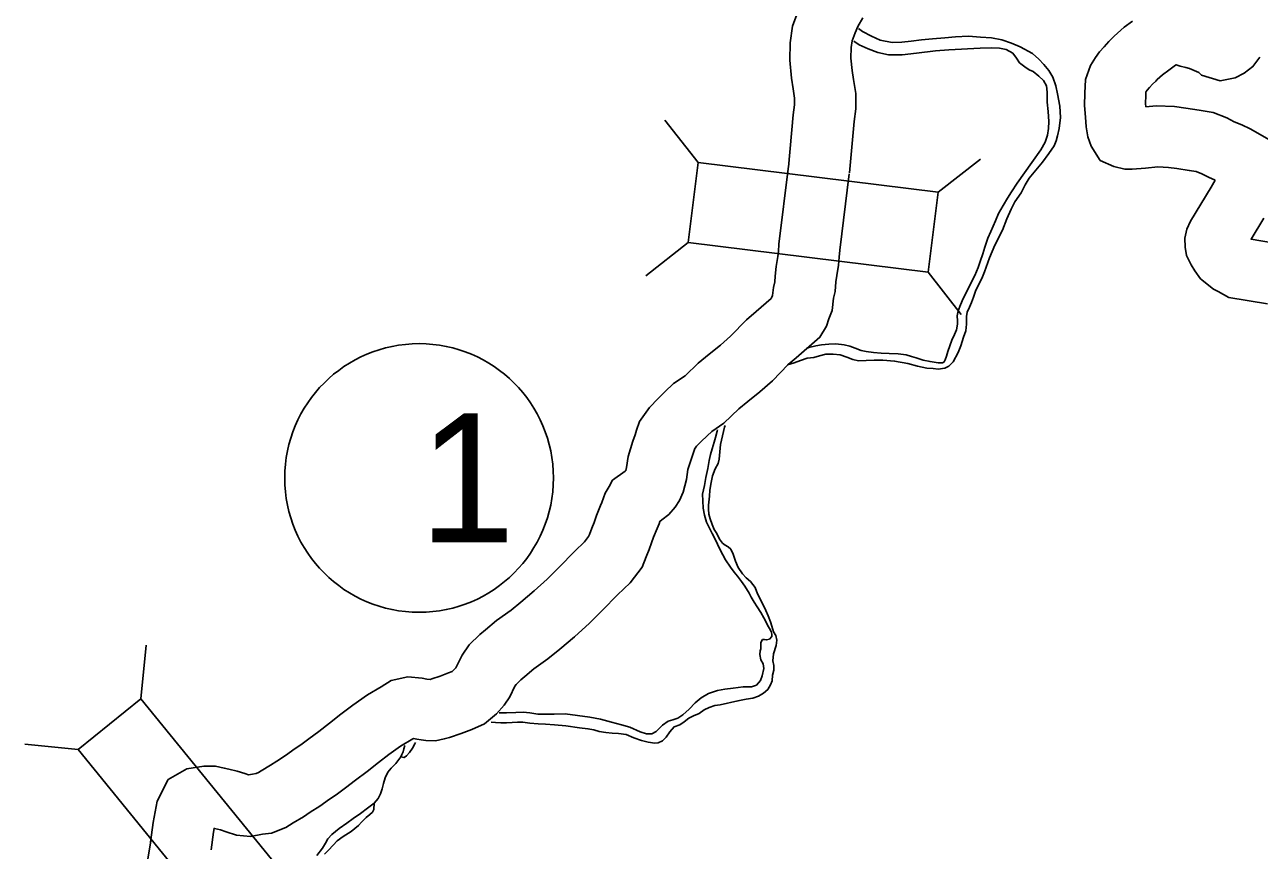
# Model space of a CAD drawing. Extents: x -939622 to -934245, y 1383184 to 1385301.
# Drawn here: x -935234.62 to -935216.43, y 1384090.07 to 1384102.23 of the extents above; entities that cross this region are included whole.
import ezdxf

# ---------------------------------------------------------------- set-up
doc = ezdxf.new("R2010")
doc.units = 0
for name, color, linetype in [('Level 10', 7, 'Continuous'), ('Level 20', 7, 'Continuous'), ('Level 27', 7, 'Continuous'), ('Level 9', 7, 'Continuous')]:
    doc.layers.add(name, color=color, linetype=linetype)

msp = doc.modelspace()

# ---------------------------------------------------------------- linework, layer by layer
at = {"layer": 'Level 10'}
for points in [[(-935223.213, 1384102.465), (-935223.307, 1384102.214), (-935223.338, 1384101.968), (-935223.345, 1384101.712), (-935223.32, 1384101.444), (-935223.295, 1384101.287), (-935223.274, 1384101.153), (-935223.274, 1384101.054), (-935223.293, 1384100.905), (-935223.363, 1384100.133)], [(-935222.267, 1384102.335), (-935222.34, 1384102.206), (-935222.383, 1384102.114), (-935222.428, 1384101.997), (-935222.44, 1384101.899), (-935222.444, 1384101.741), (-935222.427, 1384101.559), (-935222.406, 1384101.428), (-935222.374, 1384101.221), (-935222.374, 1384100.995), (-935222.398, 1384100.807), (-935222.467, 1384100.051)], [(-935218.296, 1384102.285), (-935218.417, 1384102.196), (-935218.565, 1384102.067), (-935218.602, 1384102.025), (-935218.643, 1384101.986), (-935218.713, 1384101.91), (-935218.779, 1384101.834), (-935218.84, 1384101.751), (-935218.912, 1384101.631), (-935218.987, 1384101.426), (-935218.998, 1384101.226), (-935219.003, 1384101.042), (-935218.987, 1384100.869), (-935218.978, 1384100.73), (-935218.951, 1384100.583), (-935218.904, 1384100.442), (-935218.769, 1384100.234), (-935218.571, 1384100.145), (-935218.407, 1384100.105), (-935218.298, 1384100.107), (-935218.105, 1384100.119), (-935217.919, 1384100.138), (-935217.762, 1384100.131), (-935217.64, 1384100.113), (-935217.457, 1384100.086), (-935217.354, 1384100.068), (-935217.273, 1384100.036), (-935217.176, 1384099.987), (-935217.076, 1384099.944)], [(-935216.416, 1384101.758), (-935216.519, 1384101.616), (-935216.648, 1384101.519), (-935216.779, 1384101.451), (-935217.003, 1384101.406), (-935217.276, 1384101.492), (-935217.315, 1384101.532), (-935217.454, 1384101.588), (-935217.507, 1384101.601), (-935217.594, 1384101.622), (-935217.65, 1384101.644), (-935217.661, 1384101.636), (-935217.759, 1384101.563), (-935217.852, 1384101.494), (-935217.93, 1384101.427), (-935217.952, 1384101.402), (-935218, 1384101.356), (-935218.042, 1384101.31), (-935218.076, 1384101.27), (-935218.091, 1384101.25), (-935218.096, 1384101.242), (-935218.099, 1384101.19), (-935218.102, 1384101.073), (-935218.097, 1384101.025), (-935217.945, 1384101.04), (-935217.675, 1384101.028), (-935217.508, 1384101.003), (-935217.312, 1384100.975), (-935217.108, 1384100.938), (-935216.905, 1384100.859), (-935216.796, 1384100.803), (-935216.684, 1384100.756), (-935216.558, 1384100.701), (-935216.274, 1384100.536)], [(-935223.362, 1384100.147), (-935223.504, 1384098.997), (-935223.511, 1384098.889), (-935223.519, 1384098.818), (-935223.545, 1384098.669), (-935223.562, 1384098.526), (-935223.567, 1384098.444), (-935223.587, 1384098.363), (-935223.601, 1384098.241), (-935223.614, 1384098.208), (-935223.617, 1384098.199), (-935223.839, 1384098.007), (-935223.984, 1384097.882), (-935224.22, 1384097.641), (-935224.368, 1384097.513), (-935224.532, 1384097.378), (-935224.697, 1384097.245), (-935224.885, 1384097.061), (-935225.058, 1384096.945), (-935225.186, 1384096.825), (-935225.287, 1384096.726), (-935225.414, 1384096.594), (-935225.488, 1384096.489), (-935225.558, 1384096.387), (-935225.606, 1384096.257), (-935225.625, 1384096.187), (-935225.657, 1384096.098), (-935225.728, 1384095.872), (-935225.75, 1384095.706), (-935225.761, 1384095.661), (-935225.771, 1384095.654), (-935225.958, 1384095.519), (-935226.005, 1384095.427), (-935226.067, 1384095.327), (-935226.116, 1384095.192), (-935226.133, 1384095.147), (-935226.195, 1384095.001), (-935226.23, 1384094.898), (-935226.262, 1384094.813), (-935226.296, 1384094.722), (-935226.309, 1384094.692), (-935226.368, 1384094.613), (-935226.514, 1384094.476), (-935226.748, 1384094.236), (-935226.922, 1384094.061), (-935227.111, 1384093.888), (-935227.307, 1384093.722), (-935227.453, 1384093.604), (-935227.667, 1384093.453), (-935227.831, 1384093.313), (-935227.912, 1384093.244), (-935228.068, 1384093.093), (-935228.173, 1384092.941), (-935228.256, 1384092.774), (-935228.268, 1384092.754), (-935228.292, 1384092.728), (-935228.322, 1384092.703), (-935228.377, 1384092.679), (-935228.499, 1384092.631), (-935228.618, 1384092.591), (-935228.645, 1384092.584), (-935228.694, 1384092.59), (-935228.764, 1384092.604), (-935228.973, 1384092.624), (-935229.221, 1384092.569), (-935229.369, 1384092.475), (-935229.57, 1384092.357), (-935229.786, 1384092.203), (-935229.959, 1384092.072), (-935230.128, 1384091.937), (-935230.285, 1384091.815), (-935230.433, 1384091.707), (-935230.55, 1384091.618), (-935230.633, 1384091.564), (-935230.775, 1384091.464), (-935230.904, 1384091.381), (-935230.996, 1384091.32), (-935231.135, 1384091.235), (-935231.177, 1384091.21), (-935231.211, 1384091.196), (-935231.263, 1384091.189), (-935231.321, 1384091.178), (-935231.376, 1384091.196), (-935231.49, 1384091.232), (-935231.61, 1384091.261), (-935231.68, 1384091.278), (-935231.809, 1384091.307), (-935231.98, 1384091.304), (-935232.231, 1384091.268), (-935232.505, 1384091.107), (-935232.668, 1384090.791), (-935232.729, 1384090.475), (-935232.765, 1384090.184)], [(-935222.469, 1384100.037), (-935222.607, 1384098.909), (-935222.615, 1384098.807), (-935222.628, 1384098.691), (-935222.654, 1384098.54), (-935222.665, 1384098.444), (-935222.675, 1384098.303), (-935222.699, 1384098.204), (-935222.72, 1384098.02), (-935222.769, 1384097.897), (-935222.805, 1384097.789), (-935222.901, 1384097.628), (-935223.252, 1384097.326), (-935223.368, 1384097.226), (-935223.602, 1384096.986), (-935223.788, 1384096.824), (-935223.964, 1384096.681), (-935224.097, 1384096.572), (-935224.316, 1384096.359), (-935224.495, 1384096.239), (-935224.563, 1384096.175), (-935224.65, 1384096.091), (-935224.718, 1384096.02), (-935224.748, 1384095.977), (-935224.75, 1384095.974), (-935224.767, 1384095.914), (-935224.804, 1384095.811), (-935224.846, 1384095.678), (-935224.865, 1384095.532), (-935224.914, 1384095.345), (-935224.972, 1384095.221), (-935225.035, 1384095.123), (-935225.127, 1384095.015), (-935225.231, 1384094.934), (-935225.259, 1384094.913), (-935225.272, 1384094.878), (-935225.299, 1384094.808), (-935225.354, 1384094.679), (-935225.382, 1384094.597), (-935225.419, 1384094.497), (-935225.46, 1384094.39), (-935225.521, 1384094.241), (-935225.695, 1384094.01), (-935225.884, 1384093.833), (-935226.107, 1384093.605), (-935226.298, 1384093.412), (-935226.517, 1384093.212), (-935226.734, 1384093.028), (-935226.91, 1384092.886), (-935227.115, 1384092.742), (-935227.248, 1384092.628), (-935227.307, 1384092.578), (-935227.377, 1384092.51), (-935227.395, 1384092.483), (-935227.472, 1384092.328), (-935227.552, 1384092.204), (-935227.669, 1384092.076), (-935227.846, 1384091.929), (-935228.032, 1384091.848), (-935228.188, 1384091.786), (-935228.359, 1384091.728), (-935228.438, 1384091.707), (-935228.564, 1384091.68), (-935228.71, 1384091.683), (-935228.777, 1384091.693), (-935228.841, 1384091.701), (-935228.892, 1384091.712), (-935228.9, 1384091.706), (-935229.08, 1384091.601), (-935229.253, 1384091.478), (-935229.407, 1384091.361), (-935229.572, 1384091.229), (-935229.743, 1384091.097), (-935229.893, 1384090.987), (-935230.031, 1384090.881), (-935230.13, 1384090.817), (-935230.273, 1384090.717), (-935230.411, 1384090.628), (-935230.513, 1384090.56), (-935230.664, 1384090.468), (-935230.774, 1384090.4), (-935230.981, 1384090.32), (-935231.116, 1384090.301), (-935231.293, 1384090.268), (-935231.5, 1384090.29), (-935231.651, 1384090.339), (-935231.734, 1384090.365), (-935231.823, 1384090.387), (-935231.829, 1384090.388), (-935231.839, 1384090.335), (-935231.871, 1384090.074)], [(-935217.076, 1384099.944), (-935217.136, 1384099.838), (-935217.438, 1384099.339), (-935217.492, 1384099.221), (-935217.524, 1384099.088), (-935217.517, 1384098.953), (-935217.497, 1384098.831), (-935217.431, 1384098.695), (-935217.378, 1384098.606), (-935217.294, 1384098.49), (-935217.103, 1384098.338), (-935217.033, 1384098.303), (-935216.874, 1384098.213), (-935216.303, 1384098.12)], [(-935216.359, 1384099.383), (-935216.547, 1384099.072), (-935216.058, 1384098.992)], [(-935232.762, 1384090.201), (-935232.805, 1384089.94)]]:
    msp.add_lwpolyline(points, dxfattribs=at)
at = {"layer": 'Level 20'}
for p, q in [((-935224.697, 1384100.201), (-935225.185, 1384100.826)), ((-935221.16, 1384099.766), (-935220.536, 1384100.254)), ((-935224.842, 1384099.022), (-935225.467, 1384098.535)), ((-935221.305, 1384098.587), (-935220.818, 1384097.963)), ((-935232.911, 1384092.3), (-935232.83, 1384093.088)), ((-935233.832, 1384091.55), (-935234.62, 1384091.631))]:
    msp.add_line(p, q, dxfattribs=at)
for points in [[(-935221.16, 1384099.766), (-935224.697, 1384100.201), (-935224.842, 1384099.022), (-935221.305, 1384098.587)], [(-935233.832, 1384091.55), (-935231.583, 1384088.786), (-935230.661, 1384089.536), (-935232.911, 1384092.3)]]:
    msp.add_lwpolyline(points, close=True, dxfattribs=at)
at = {"layer": 'Level 27'}
msp.add_circle((-935228.808, 1384095.553), 1.98, dxfattribs=at)
at = {"layer": 'Level 9'}
for points in [[(-935222.33, 1384102.179), (-935222.271, 1384102.136), (-935222.143, 1384102.063), (-935222.013, 1384102.006), (-935221.835, 1384101.97), (-935221.694, 1384101.978), (-935221.556, 1384101.993), (-935221.406, 1384102.011), (-935221.241, 1384102.026), (-935221.058, 1384102.041), (-935220.905, 1384102.053), (-935220.71, 1384102.063), (-935220.533, 1384102.051), (-935220.37, 1384102.039), (-935220.22, 1384102.011), (-935220.08, 1384101.963), (-935219.95, 1384101.908), (-935219.768, 1384101.812), (-935219.674, 1384101.724), (-935219.603, 1384101.647), (-935219.526, 1384101.558), (-935219.47, 1384101.46), (-935219.423, 1384101.335), (-935219.4, 1384101.215), (-935219.363, 1384101.035), (-935219.357, 1384100.867), (-935219.375, 1384100.704), (-935219.4, 1384100.596)], [(-935222.399, 1384101.989), (-935222.324, 1384101.937), (-935222.191, 1384101.879), (-935222.046, 1384101.822), (-935221.892, 1384101.791), (-935221.688, 1384101.789), (-935221.478, 1384101.817), (-935221.196, 1384101.849), (-935221.001, 1384101.865), (-935220.539, 1384101.888), (-935220.377, 1384101.891), (-935220.253, 1384101.888), (-935220.154, 1384101.868), (-935220.06, 1384101.813), (-935220.004, 1384101.739), (-935219.958, 1384101.674), (-935219.882, 1384101.615), (-935219.815, 1384101.571), (-935219.757, 1384101.545), (-935219.675, 1384101.477), (-935219.605, 1384101.41), (-935219.564, 1384101.335), (-935219.55, 1384101.239), (-935219.551, 1384101.092), (-935219.536, 1384100.957), (-935219.527, 1384100.807), (-935219.532, 1384100.705), (-935219.545, 1384100.605), (-935219.582, 1384100.505), (-935219.646, 1384100.39), (-935219.778, 1384100.204)], [(-935219.4, 1384100.596), (-935219.417, 1384100.52), (-935219.449, 1384100.451), (-935219.525, 1384100.335), (-935219.622, 1384100.21)], [(-935223.377, 1384097.221), (-935223.282, 1384097.251), (-935223.187, 1384097.287), (-935223.089, 1384097.317), (-935222.993, 1384097.329), (-935222.907, 1384097.353), (-935222.812, 1384097.377), (-935222.707, 1384097.38), (-935222.604, 1384097.368), (-935222.504, 1384097.335), (-935222.416, 1384097.298), (-935222.332, 1384097.282), (-935222.221, 1384097.283), (-935222.101, 1384097.289), (-935221.975, 1384097.29), (-935221.8, 1384097.277), (-935221.607, 1384097.241), (-935221.462, 1384097.203), (-935221.323, 1384097.174), (-935221.23, 1384097.165), (-935221.158, 1384097.155), (-935221.059, 1384097.17), (-935221.003, 1384097.199), (-935220.939, 1384097.267), (-935220.865, 1384097.404), (-935220.822, 1384097.499), (-935220.784, 1384097.629), (-935220.751, 1384097.72), (-935220.739, 1384097.82), (-935220.742, 1384097.931), (-935220.729, 1384097.998), (-935220.698, 1384098.071), (-935220.667, 1384098.138), (-935220.636, 1384098.22), (-935220.609, 1384098.308), (-935220.575, 1384098.379), (-935220.515, 1384098.492), (-935220.476, 1384098.592), (-935220.401, 1384098.799), (-935220.323, 1384098.985), (-935220.209, 1384099.208), (-935220.145, 1384099.372), (-935220.083, 1384099.515), (-935220.026, 1384099.625), (-935219.937, 1384099.757), (-935219.874, 1384099.873), (-935219.817, 1384099.974), (-935219.622, 1384100.21)], [(-935219.778, 1384100.204), (-935219.992, 1384099.897), (-935220.078, 1384099.771), (-935220.136, 1384099.676), (-935220.199, 1384099.569), (-935220.267, 1384099.453), (-935220.315, 1384099.343), (-935220.383, 1384099.187), (-935220.428, 1384099.09), (-935220.472, 1384098.956), (-935220.499, 1384098.859), (-935220.538, 1384098.744), (-935220.568, 1384098.656), (-935220.619, 1384098.537), (-935220.673, 1384098.433), (-935220.738, 1384098.304), (-935220.789, 1384098.198), (-935220.831, 1384098.103), (-935220.865, 1384098.015), (-935220.877, 1384097.942), (-935220.875, 1384097.867), (-935220.874, 1384097.819), (-935220.886, 1384097.738), (-935220.917, 1384097.667), (-935220.957, 1384097.585), (-935220.988, 1384097.5), (-935221.018, 1384097.418), (-935221.034, 1384097.351), (-935221.054, 1384097.293), (-935221.068, 1384097.263), (-935221.094, 1384097.25), (-935221.16, 1384097.251), (-935221.278, 1384097.269), (-935221.381, 1384097.29), (-935221.484, 1384097.323), (-935221.55, 1384097.345), (-935221.629, 1384097.37), (-935221.749, 1384097.384), (-935221.879, 1384097.389), (-935221.999, 1384097.392), (-935222.113, 1384097.403), (-935222.218, 1384097.415), (-935222.294, 1384097.431), (-935222.382, 1384097.467), (-935222.461, 1384097.495), (-935222.546, 1384097.517), (-935222.666, 1384097.528), (-935222.768, 1384097.525), (-935222.876, 1384097.516), (-935222.959, 1384097.502), (-935223.063, 1384097.474), (-935223.1, 1384097.461)], [(-935224.411, 1384096.261), (-935224.414, 1384096.243), (-935224.438, 1384096.149), (-935224.46, 1384096.082), (-935224.488, 1384095.985), (-935224.515, 1384095.9), (-935224.533, 1384095.809), (-935224.554, 1384095.691), (-935224.58, 1384095.561), (-935224.604, 1384095.44), (-935224.63, 1384095.316), (-935224.624, 1384095.217), (-935224.621, 1384095.109), (-935224.6, 1384095.004), (-935224.573, 1384094.902), (-935224.541, 1384094.843), (-935224.487, 1384094.737), (-935224.449, 1384094.662), (-935224.408, 1384094.579), (-935224.372, 1384094.496), (-935224.334, 1384094.419), (-935224.293, 1384094.348), (-935224.218, 1384094.239), (-935224.164, 1384094.166), (-935224.118, 1384094.104)], [(-935224.527, 1384095.286), (-935224.521, 1384095.373), (-935224.503, 1384095.485), (-935224.482, 1384095.585), (-935224.446, 1384095.688), (-935224.4, 1384095.768), (-935224.384, 1384095.829), (-935224.375, 1384095.937), (-935224.366, 1384096.046), (-935224.305, 1384096.3), (-935224.298, 1384096.329)], [(-935227.744, 1384091.952), (-935227.683, 1384091.949), (-935227.605, 1384091.945), (-935227.518, 1384091.945), (-935227.434, 1384091.951), (-935227.359, 1384091.956), (-935227.278, 1384091.952), (-935227.178, 1384091.937), (-935227.055, 1384091.929), (-935226.944, 1384091.926), (-935226.812, 1384091.915), (-935226.646, 1384091.899), (-935226.444, 1384091.872), (-935226.321, 1384091.857), (-935226.233, 1384091.839), (-935226.152, 1384091.817), (-935226.055, 1384091.802), (-935225.965, 1384091.793), (-935225.869, 1384091.789), (-935225.754, 1384091.772), (-935225.642, 1384091.724), (-935225.53, 1384091.685), (-935225.433, 1384091.661), (-935225.333, 1384091.643), (-935225.285, 1384091.647), (-935225.22, 1384091.679), (-935225.168, 1384091.732), (-935225.113, 1384091.812), (-935225.049, 1384091.883), (-935224.963, 1384091.913), (-935224.901, 1384091.96), (-935224.834, 1384092.013), (-935224.766, 1384092.048), (-935224.68, 1384092.083), (-935224.609, 1384092.134), (-935224.535, 1384092.172), (-935224.449, 1384092.199), (-935224.371, 1384092.21), (-935224.109, 1384092.266), (-935223.987, 1384092.294), (-935223.891, 1384092.308), (-935223.808, 1384092.338), (-935223.734, 1384092.379), (-935223.67, 1384092.435), (-935223.63, 1384092.503), (-935223.607, 1384092.561), (-935223.598, 1384092.645), (-935223.579, 1384092.721), (-935223.581, 1384092.787), (-935223.595, 1384092.856), (-935223.586, 1384092.961), (-935223.548, 1384093.086), (-935223.535, 1384093.164), (-935223.552, 1384093.233), (-935223.584, 1384093.286), (-935223.61, 1384093.367), (-935223.63, 1384093.432), (-935223.662, 1384093.522), (-935223.698, 1384093.599), (-935223.765, 1384093.741), (-935223.822, 1384093.845), (-935223.855, 1384093.937), (-935223.923, 1384094.025), (-935223.988, 1384094.083), (-935224.044, 1384094.142), (-935224.106, 1384094.233), (-935224.145, 1384094.326), (-935224.181, 1384094.43), (-935224.216, 1384094.504), (-935224.253, 1384094.536), (-935224.299, 1384094.562), (-935224.339, 1384094.594), (-935224.38, 1384094.652), (-935224.421, 1384094.736), (-935224.459, 1384094.795), (-935224.488, 1384094.866), (-935224.517, 1384094.949), (-935224.537, 1384095.021), (-935224.543, 1384095.093), (-935224.541, 1384095.153), (-935224.527, 1384095.286)], [(-935224.118, 1384094.104), (-935224.058, 1384094.027), (-935224.008, 1384093.957), (-935223.945, 1384093.856), (-935223.914, 1384093.794), (-935223.872, 1384093.723), (-935223.825, 1384093.652), (-935223.772, 1384093.572), (-935223.728, 1384093.493), (-935223.696, 1384093.436), (-935223.674, 1384093.386), (-935223.645, 1384093.333), (-935223.62, 1384093.288), (-935223.61, 1384093.249), (-935223.612, 1384093.219), (-935223.644, 1384093.179), (-935223.688, 1384093.166), (-935223.718, 1384093.174), (-935223.745, 1384093.17), (-935223.774, 1384093.127), (-935223.77, 1384093.085), (-935223.771, 1384093.037), (-935223.78, 1384093.007), (-935223.784, 1384092.949), (-935223.77, 1384092.875), (-935223.735, 1384092.815), (-935223.727, 1384092.746), (-935223.754, 1384092.637), (-935223.779, 1384092.567), (-935223.837, 1384092.5), (-935223.908, 1384092.476), (-935224.034, 1384092.473), (-935224.181, 1384092.456), (-935224.3, 1384092.438), (-935224.408, 1384092.422), (-935224.544, 1384092.376), (-935224.651, 1384092.313), (-935224.738, 1384092.238), (-935224.829, 1384092.148), (-935224.919, 1384092.064), (-935224.993, 1384092.014), (-935225.067, 1384091.988), (-935225.139, 1384091.968), (-935225.221, 1384091.911), (-935225.274, 1384091.858), (-935225.314, 1384091.818), (-935225.379, 1384091.783), (-935225.457, 1384091.781), (-935225.548, 1384091.811), (-935225.7, 1384091.882), (-935225.824, 1384091.914), (-935225.972, 1384091.952), (-935226.136, 1384091.998), (-935226.293, 1384092.03), (-935226.657, 1384092.079), (-935226.816, 1384092.074), (-935226.945, 1384092.07), (-935227.056, 1384092.073), (-935227.177, 1384092.091), (-935227.276, 1384092.1), (-935227.384, 1384092.096), (-935227.522, 1384092.092), (-935227.626, 1384092.091)], [(-935229.076, 1384091.445), (-935229.03, 1384091.431), (-935228.995, 1384091.456), (-935228.948, 1384091.508), (-935228.905, 1384091.573), (-935228.871, 1384091.634), (-935228.86, 1384091.656)], [(-935229.02, 1384091.61), (-935229.034, 1384091.563), (-935229.045, 1384091.515), (-935229.062, 1384091.475), (-935229.076, 1384091.445), (-935229.151, 1384091.343), (-935229.218, 1384091.275), (-935229.267, 1384091.219), (-935229.31, 1384091.134), (-935229.334, 1384091.049), (-935229.353, 1384090.97), (-935229.378, 1384090.897), (-935229.412, 1384090.83), (-935229.47, 1384090.759), (-935229.567, 1384090.687), (-935229.672, 1384090.606), (-935229.778, 1384090.536), (-935229.875, 1384090.467), (-935229.984, 1384090.389), (-935230.093, 1384090.298), (-935230.151, 1384090.233)], [(-935230.201, 1384090.006), (-935230.143, 1384090.068), (-935230.076, 1384090.142), (-935230.015, 1384090.207), (-935229.927, 1384090.27), (-935229.809, 1384090.343), (-935229.703, 1384090.433), (-935229.657, 1384090.48), (-935229.587, 1384090.551), (-935229.534, 1384090.595), (-935229.496, 1384090.629), (-935229.476, 1384090.669), (-935229.47, 1384090.759)], [(-935230.151, 1384090.233), (-935230.185, 1384090.172), (-935230.231, 1384090.096), (-935230.315, 1384089.991)]]:
    msp.add_lwpolyline(points, dxfattribs=at)

# ---------------------------------------------------------------- texts
at = {"layer": 'Level 27'}
msp.add_text('1', height=1.901, dxfattribs=at).set_placement((-935228.808, 1384094.603))

doc.saveas('drawing.dxf')
